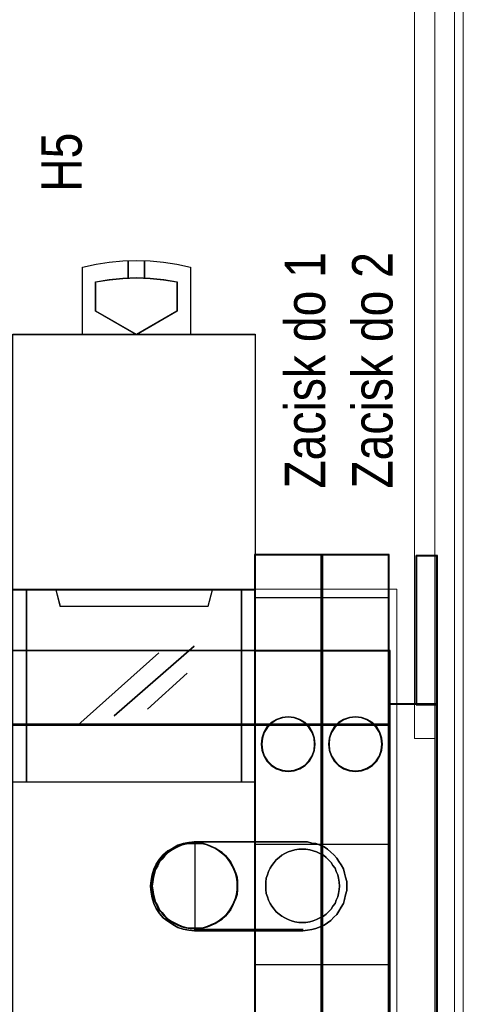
# Model space of a CAD drawing. Header units: millimetres. Extents: x -1290 to 1795, y -4192 to -1311.
# Tile 511 of 656: x 1536.44 to 1543.03, y -3656.59 to -3641.95. Entities that reach past the tile are written whole.
import ezdxf

# ---------------------------------------------------------------- set-up
doc = ezdxf.new("R2010")
doc.units = ezdxf.units.MM
doc.layers.add('30', color=7, linetype='Continuous')
doc.layers.add('45', color=7, linetype='Continuous')
doc.layers.add('Aparatura', color=7, linetype='Continuous', lineweight=13)
doc.styles.get("Standard").update_dxf_attribs({"font": 'ARIALN.TTF', "width": 0.8})

# ---------------------------------------------------------------- blocks, each defined once
blk = doc.blocks.new('*U203')
at = {"layer": '30', "color": 7}
for points in [[(766.715419, -261.139385), (766.715419, -250.044067), (766.715419, -261.139385)], [(766.715419, -261.139385), (766.715419, -250.044067), (766.715419, -261.139385)], [(766.715419, -261.139385), (768.316257, -261.139385), (768.316257, -250.044067), (766.715419, -250.044067), (766.715419, -261.139385)], [(766.758395, -261.096296), (768.273281, -261.096296), (768.273281, -250.087155), (766.758395, -250.087155), (766.758395, -261.096296)], [(768.230306, -261.139385), (768.230306, -250.044067), (768.230306, -261.139385)], [(768.230306, -261.139385), (768.230306, -250.044067), (768.230306, -261.139385)], [(117.203183, -257.081874), (764.797637, -257.081874), (117.203183, -257.081874)], [(764.797637, -257.081874), (117.203183, -257.081874), (117.203183, -259.617925), (117.203183, -261.114612), (117.203183, -262.652872), (764.797637, -262.652872), (764.797637, -261.114612), (764.797637, -259.617925), (764.797637, -257.081874)], [(764.711686, -257.081874), (764.711686, -259.665395), (764.711686, -257.081874)], [(764.711686, -262.652872), (764.711686, -259.579218), (764.711686, -262.652872)], [(768.316257, -261.051412), (764.711686, -261.051412), (768.316257, -261.051412)], [(764.711686, -264.089372), (764.711686, -285.149823), (764.711686, -286.62775), (764.711686, -288.105676), (766.765453, -288.105676), (768.316257, -288.105676), (768.316257, -261.051412), (766.765453, -261.051412), (764.711686, -261.051412), (764.711686, -262.570392), (764.711686, -264.089372)], [(764.752871, -264.122985), (764.752871, -285.117749), (764.752871, -286.591066), (764.752871, -288.064383), (766.758686, -288.064383), (768.273281, -288.064383), (768.273281, -261.094501), (766.758686, -261.094501), (764.752871, -261.094501), (764.752871, -262.608743), (764.752871, -264.122985)], [(768.230306, -261.051412), (768.230306, -288.105676), (768.230306, -261.051412)], [(117.203183, -262.566695), (764.797637, -262.566695), (117.203183, -262.566695)], [(764.797637, -262.566695), (117.203183, -262.566695), (117.203183, -264.08627), (117.203183, -285.154976), (117.203183, -286.633482), (764.797637, -286.633482), (764.797637, -285.154976), (764.797637, -264.08627), (764.797637, -262.566695)], [(764.711686, -264.16636), (764.711686, -262.566695), (764.711686, -264.16636)], [(764.711686, -264.080183), (764.711686, -285.159492), (764.711686, -264.080183)], [(750.314888, -271.322661), (749.894653, -271.364135), (749.474418, -271.447082), (749.054182, -271.571504), (748.675971, -271.778874), (748.297759, -271.986243), (747.961571, -272.276561), (747.667406, -272.608352), (747.415265, -272.981618), (747.247171, -273.354883), (747.1211, -273.769622), (747.037053, -274.184361), (746.99503, -274.5991), (747.037053, -275.055314), (747.1211, -275.470053), (747.247171, -275.884792), (747.415265, -276.258057), (747.667406, -276.631323), (747.961571, -276.963114), (748.297759, -277.211957), (748.675971, -277.460801), (749.054182, -277.668171), (749.474418, -277.792592), (749.894653, -277.87554), (750.314888, -277.917014), (750.314888, -271.322661)], [(750.246636, -271.322661), (758.313913, -271.322661), (758.64319, -271.322661), (758.972466, -271.405609), (759.260584, -271.447082), (759.58986, -271.571504), (759.877977, -271.695926), (760.124935, -271.861822), (760.371892, -272.069191), (760.61885, -272.276561), (760.824647, -272.525404), (760.989286, -272.774248), (761.153924, -273.023091), (761.318562, -273.313409), (761.400882, -273.6452), (761.483201, -273.935518), (761.56552, -274.267309), (761.56552, -274.5991), (761.56552, -274.930892), (761.483201, -275.262683), (761.400882, -275.594475), (761.318562, -275.884792), (761.153924, -276.175109), (760.989286, -276.465427), (760.824647, -276.71427), (760.61885, -276.92164), (760.371892, -277.170484), (760.124935, -277.336379), (759.877977, -277.502275), (759.58986, -277.626697), (759.260584, -277.751118), (758.972466, -277.834066), (758.64319, -277.87554), (758.313913, -277.917014), (750.246636, -277.917014), (749.83504, -277.87554), (749.423445, -277.792592), (749.011849, -277.668171), (748.641413, -277.460801), (748.270976, -277.211957), (747.9417, -276.963114), (747.653583, -276.631323), (747.406625, -276.258057), (747.241987, -275.884792), (747.118508, -275.470053), (747.036189, -275.055314), (746.99503, -274.5991), (747.036189, -274.184361), (747.118508, -273.769622), (747.241987, -273.354883), (747.406625, -272.981618), (747.653583, -272.608352), (747.9417, -272.276561), (748.270976, -271.986243), (748.641413, -271.778874), (749.011849, -271.571504), (749.423445, -271.447082), (749.83504, -271.364135), (750.246636, -271.322661)], [(747.406625, -272.981618), (747.241987, -273.354883), (747.118508, -273.769622), (747.036189, -274.184361), (746.99503, -274.5991), (747.036189, -275.055314), (747.118508, -275.470053), (747.241987, -275.884792), (747.406625, -276.258057), (747.653583, -276.631323), (747.9417, -276.963114), (748.270976, -277.211957), (748.641413, -277.460801), (749.011849, -277.668171), (749.423445, -277.792592), (749.83504, -277.87554), (750.246636, -277.917014), (758.313913, -277.917014), (758.64319, -277.87554), (758.972466, -277.834066), (759.260584, -277.751118), (759.58986, -277.626697), (759.877977, -277.502275), (760.124935, -277.336379), (760.371892, -277.170484), (760.61885, -276.92164), (760.824647, -276.71427), (760.989286, -276.465427), (761.153924, -276.175109), (761.318562, -275.884792), (761.400882, -275.594475), (761.483201, -275.262683), (761.56552, -274.930892), (761.56552, -274.5991), (761.56552, -274.267309), (761.483201, -273.935518), (761.400882, -273.6452), (761.318562, -273.313409), (761.153924, -273.023091), (760.989286, -272.774248), (760.824647, -272.525404), (760.61885, -272.276561), (760.371892, -272.069191), (760.124935, -271.861822), (759.877977, -271.695926), (759.58986, -271.571504), (759.260584, -271.447082), (758.972466, -271.405609), (758.64319, -271.322661), (758.313913, -271.322661), (750.246636, -271.322661), (749.83504, -271.364135), (749.423445, -271.447082), (749.011849, -271.571504), (748.641413, -271.778874), (748.270976, -271.986243), (747.9417, -272.276561), (747.653583, -272.608352), (747.406625, -272.981618)], [(753.464635, -274.600188), (753.464635, -274.268246), (753.42316, -273.936304), (753.340209, -273.645855), (753.215782, -273.355406), (753.091355, -273.064957), (752.925453, -272.774508), (752.759551, -272.567044), (752.552173, -272.318088), (752.30332, -272.110624), (752.054466, -271.944653), (751.805613, -271.778682), (751.515284, -271.654204), (751.224955, -271.529725), (750.934626, -271.44674), (750.602822, -271.405247), (750.271017, -271.405247), (749.939213, -271.405247), (749.648884, -271.44674), (749.317079, -271.529725), (749.026751, -271.654204), (748.777897, -271.778682), (748.487568, -271.944653), (748.238715, -272.110624), (748.031337, -272.318088), (747.823959, -272.567044), (747.616582, -272.774508), (747.492155, -273.064957), (747.326253, -273.355406), (747.243302, -273.645855), (747.16035, -273.936304), (747.118875, -274.268246), (747.077399, -274.600188), (747.118875, -274.890637), (747.16035, -275.222579), (747.243302, -275.513028), (747.326253, -275.803478), (747.492155, -276.093927), (747.616582, -276.384376), (747.823959, -276.59184), (748.031337, -276.840796), (748.238715, -277.04826), (748.487568, -277.214231), (748.777897, -277.380202), (749.026751, -277.50468), (749.317079, -277.629158), (749.648884, -277.712144), (749.939213, -277.753636), (750.271017, -277.753636), (750.602822, -277.753636), (750.934626, -277.712144), (751.224955, -277.629158), (751.515284, -277.50468), (751.805613, -277.380202), (752.054466, -277.214231), (752.30332, -277.04826), (752.552173, -276.840796), (752.759551, -276.59184), (752.925453, -276.384376), (753.091355, -276.093927), (753.215782, -275.803478), (753.340209, -275.513028), (753.42316, -275.222579), (753.464635, -274.890637), (753.464635, -274.600188)], [(747.077399, -274.600188), (747.118875, -274.890637), (747.16035, -275.222579), (747.243302, -275.513028), (747.326253, -275.803478), (747.492155, -276.093927), (747.616582, -276.384376), (747.823959, -276.59184), (748.031337, -276.840796), (748.238715, -277.04826), (748.487568, -277.214231), (748.777897, -277.380202), (749.026751, -277.50468), (749.317079, -277.629158), (749.648884, -277.712144), (749.939213, -277.753636), (750.271017, -277.753636), (750.602822, -277.753636), (750.934626, -277.712144), (751.224955, -277.629158), (751.515284, -277.50468), (751.805613, -277.380202), (752.054466, -277.214231), (752.30332, -277.04826), (752.552173, -276.840796), (752.759551, -276.59184), (752.925453, -276.384376), (753.091355, -276.093927), (753.215782, -275.803478), (753.340209, -275.513028), (753.42316, -275.222579), (753.464635, -274.890637), (753.464635, -274.600188), (753.464635, -274.268246), (753.42316, -273.936304), (753.340209, -273.645855), (753.215782, -273.355406), (753.091355, -273.064957), (752.925453, -272.774508), (752.759551, -272.567044), (752.552173, -272.318088), (752.30332, -272.110624), (752.054466, -271.944653), (751.805613, -271.778682), (751.515284, -271.654204), (751.224955, -271.529725), (750.934626, -271.44674), (750.602822, -271.405247), (750.271017, -271.405247), (749.939213, -271.405247), (749.648884, -271.44674), (749.317079, -271.529725), (749.026751, -271.654204), (748.777897, -271.778682), (748.487568, -271.944653), (748.238715, -272.110624), (748.031337, -272.318088), (747.823959, -272.567044), (747.616582, -272.774508), (747.492155, -273.064957), (747.326253, -273.355406), (747.243302, -273.645855), (747.16035, -273.936304), (747.118875, -274.268246), (747.077399, -274.600188)], [(753.464635, -274.600188), (753.464635, -274.890637), (753.42316, -275.222579), (753.340209, -275.513028), (753.215782, -275.803478), (753.091355, -276.093927), (752.925453, -276.384376), (752.759551, -276.59184), (752.552173, -276.840796), (752.30332, -277.04826), (752.054466, -277.214231), (751.805613, -277.380202), (751.515284, -277.50468), (751.224955, -277.629158), (750.934626, -277.712144), (750.602822, -277.753636), (750.271017, -277.753636), (749.939213, -277.753636), (749.648884, -277.712144), (749.317079, -277.629158), (749.026751, -277.50468), (748.777897, -277.380202), (748.487568, -277.214231), (748.238715, -277.04826), (748.031337, -276.840796), (747.823959, -276.59184), (747.616582, -276.384376), (747.492155, -276.093927), (747.326253, -275.803478), (747.243302, -275.513028), (747.16035, -275.222579), (747.118875, -274.890637), (747.077399, -274.600188), (747.118875, -274.268246), (747.16035, -273.936304), (747.243302, -273.645855), (747.326253, -273.355406), (747.492155, -273.064957), (747.616582, -272.774508), (747.823959, -272.567044), (748.031337, -272.318088), (748.238715, -272.110624), (748.487568, -271.944653), (748.777897, -271.778682), (749.026751, -271.654204), (749.317079, -271.529725), (749.648884, -271.44674), (749.939213, -271.405247), (750.271017, -271.405247), (750.602822, -271.405247), (750.934626, -271.44674), (751.224955, -271.529725), (751.515284, -271.654204), (751.805613, -271.778682), (752.054466, -271.944653), (752.30332, -272.110624), (752.552173, -272.318088), (752.759551, -272.567044), (752.925453, -272.774508), (753.091355, -273.064957), (753.215782, -273.355406), (753.340209, -273.645855), (753.42316, -273.936304), (753.464635, -274.268246), (753.464635, -274.600188)], [(747.120375, -274.599907), (747.161292, -274.886413), (747.20221, -275.213849), (747.284045, -275.500355), (747.365879, -275.786862), (747.529549, -276.073368), (747.652301, -276.359875), (747.856889, -276.564522), (748.061476, -276.810099), (748.266063, -277.014746), (748.511568, -277.178464), (748.79799, -277.342182), (749.043494, -277.464971), (749.329916, -277.587759), (749.657256, -277.669618), (749.943678, -277.710548), (750.271017, -277.710548), (750.598357, -277.710548), (750.925696, -277.669618), (751.212118, -277.587759), (751.49854, -277.464971), (751.784962, -277.342182), (752.030467, -277.178464), (752.275972, -277.014746), (752.521476, -276.810099), (752.726063, -276.564522), (752.889733, -276.359875), (753.053403, -276.073368), (753.176155, -275.786862), (753.298907, -275.500355), (753.380742, -275.213849), (753.42166, -274.886413), (753.42166, -274.599907), (753.42166, -274.272471), (753.380742, -273.945035), (753.298907, -273.658528), (753.176155, -273.372022), (753.053403, -273.085515), (752.889733, -272.799009), (752.726063, -272.594362), (752.521476, -272.348785), (752.275972, -272.144137), (752.030467, -271.980419), (751.784962, -271.816701), (751.49854, -271.693913), (751.212118, -271.571124), (750.925696, -271.489265), (750.598357, -271.448336), (750.271017, -271.448336), (749.943678, -271.448336), (749.657256, -271.489265), (749.329916, -271.571124), (749.043494, -271.693913), (748.79799, -271.816701), (748.511568, -271.980419), (748.266063, -272.144137), (748.061476, -272.348785), (747.856889, -272.594362), (747.652301, -272.799009), (747.529549, -273.085515), (747.365879, -273.372022), (747.284045, -273.658528), (747.20221, -273.945035), (747.161292, -274.272471), (747.120375, -274.599907)], [(750.227146, -271.322661), (758.333403, -271.322661), (750.227146, -271.322661)], [(761.033698, -274.600232), (760.99212, -274.309165), (760.950541, -274.018098), (760.908963, -273.768611), (760.784228, -273.519125), (760.701072, -273.269638), (760.534759, -273.061733), (760.410024, -272.853828), (760.202132, -272.645922), (760.035819, -272.479598), (759.827928, -272.313274), (759.578458, -272.188531), (759.328989, -272.063788), (759.079519, -271.980626), (758.83005, -271.897463), (758.539002, -271.855882), (758.289532, -271.855882), (757.998484, -271.855882), (757.707436, -271.897463), (757.457967, -271.980626), (757.208497, -272.063788), (756.959028, -272.188531), (756.751136, -272.313274), (756.543245, -272.479598), (756.335354, -272.645922), (756.16904, -272.853828), (756.002727, -273.061733), (755.877993, -273.269638), (755.753258, -273.519125), (755.670101, -273.768611), (755.586945, -274.018098), (755.545366, -274.309165), (755.545366, -274.600232), (755.545366, -274.849719), (755.586945, -275.140786), (755.670101, -275.390273), (755.753258, -275.639759), (755.877993, -275.889245), (756.002727, -276.097151), (756.16904, -276.305056), (756.335354, -276.512961), (756.543245, -276.679285), (756.751136, -276.84561), (756.959028, -276.970353), (757.208497, -277.095096), (757.457967, -277.178258), (757.707436, -277.26142), (757.998484, -277.303001), (758.289532, -277.303001), (758.539002, -277.303001), (758.83005, -277.26142), (759.079519, -277.178258), (759.328989, -277.095096), (759.578458, -276.970353), (759.827928, -276.84561), (760.035819, -276.679285), (760.202132, -276.512961), (760.410024, -276.305056), (760.534759, -276.097151), (760.701072, -275.889245), (760.784228, -275.639759), (760.908963, -275.390273), (760.950541, -275.140786), (760.99212, -274.849719), (761.033698, -274.600232)], [(758.289532, -277.303001), (757.998484, -277.303001), (757.707436, -277.26142), (757.457967, -277.178258), (757.208497, -277.095096), (756.959028, -276.970353), (756.751136, -276.84561), (756.543245, -276.679285), (756.335354, -276.512961), (756.16904, -276.305056), (756.002727, -276.097151), (755.877993, -275.889245), (755.753258, -275.639759), (755.670101, -275.390273), (755.586945, -275.140786), (755.545366, -274.849719), (755.545366, -274.600232), (755.545366, -274.309165), (755.586945, -274.018098), (755.670101, -273.768611), (755.753258, -273.519125), (755.877993, -273.269638), (756.002727, -273.061733), (756.16904, -272.853828), (756.335354, -272.645922), (756.543245, -272.479598), (756.751136, -272.313274), (756.959028, -272.188531), (757.208497, -272.063788), (757.457967, -271.980626), (757.707436, -271.897463), (757.998484, -271.855882), (758.289532, -271.855882), (758.539002, -271.855882), (758.83005, -271.897463), (759.079519, -271.980626), (759.328989, -272.063788), (759.578458, -272.188531), (759.827928, -272.313274), (760.035819, -272.479598), (760.202132, -272.645922), (760.410024, -272.853828), (760.534759, -273.061733), (760.701072, -273.269638), (760.784228, -273.519125), (760.908963, -273.768611), (760.950541, -274.018098), (760.99212, -274.309165), (761.033698, -274.600232), (760.99212, -274.849719), (760.950541, -275.140786), (760.908963, -275.390273), (760.784228, -275.639759), (760.701072, -275.889245), (760.534759, -276.097151), (760.410024, -276.305056), (760.202132, -276.512961), (760.035819, -276.679285), (759.827928, -276.84561), (759.578458, -276.970353), (759.328989, -277.095096), (759.079519, -277.178258), (758.83005, -277.26142), (758.539002, -277.303001), (758.289532, -277.303001)], [(758.333403, -277.829042), (750.227146, -277.829042), (758.333403, -277.829042)]]:
    blk.add_lwpolyline(points, close=True, dxfattribs=at)
at = {"layer": '30', "color": 59}
for points in [[(766.715419, -250.044067), (768.316257, -250.044067), (766.715419, -250.044067)], [(764.754661, -257.124962), (117.246158, -257.124962), (117.246158, -259.621784), (117.246158, -261.095318), (117.246158, -262.609784), (764.754661, -262.609784), (764.754661, -261.095318), (764.754661, -259.621784), (764.754661, -257.124962)]]:
    blk.add_lwpolyline(points, close=True, dxfattribs=at)
blk = doc.blocks.new('*U206')
at = {"layer": '45', "color": 7}
for points in [[(194.820544, -233.60576), (194.820544, -228.606855), (194.820544, -228.606855), (195.813765, -228.384421), (196.789458, -228.23223), (197.811891, -228.13272), (198.822639, -228.097599), (199.833387, -228.13272), (200.83245, -228.23223), (201.825671, -228.384421), (202.824734, -228.606855), (202.824734, -228.606855), (202.824734, -233.60576), (194.820544, -233.60576)], [(198.204866, -229.429755), (198.204866, -228.115552), (198.204866, -229.429755)], [(199.417133, -229.429755), (199.417133, -228.115552), (199.417133, -229.429755)], [(199.842318, -229.409132), (200.850576, -229.509933), (201.847041, -229.681887), (201.847041, -231.87578), (198.822268, -233.630895), (195.785702, -231.87578), (195.785702, -229.681887), (196.788064, -229.509933), (197.802218, -229.409132), (198.822268, -229.379485), (199.842318, -229.409132)], [(195.812562, -231.872139), (195.812562, -229.705114), (195.812562, -229.705114), (196.806336, -229.535266), (197.811801, -229.4357), (198.823113, -229.406416), (199.834424, -229.4357), (200.834043, -229.535266), (201.821972, -229.705114), (201.821972, -229.705114), (201.821972, -231.872139), (201.821972, -231.872139), (198.823113, -233.60576), (198.823113, -233.60576), (195.812562, -231.872139), (195.812562, -231.872139)], [(189.638413, -233.593193), (207.639782, -233.593193), (207.639782, -233.593193), (207.639782, -316.554934), (207.639782, -316.554934), (189.638413, -316.554934), (189.638413, -316.554934), (189.638413, -233.593193), (189.638413, -233.593193)], [(189.641994, -233.598579), (207.63441, -233.598579), (207.63441, -316.549548), (189.641994, -316.549548), (189.641994, -233.598579)], [(189.638413, -252.58809), (207.639782, -252.58809), (207.639782, -266.884533), (189.638413, -266.884533), (189.638413, -252.58809)], [(189.641994, -252.591681), (207.63441, -252.591681), (207.63441, -266.880943), (189.641994, -266.880943), (189.641994, -252.591681)], [(192.818601, -252.58809), (193.139853, -253.796367), (193.139853, -253.796367), (204.138342, -253.796367), (204.138342, -253.796367), (204.459594, -252.58809), (192.818601, -252.58809)], [(192.822183, -252.591681), (193.143187, -253.790981), (204.133217, -253.790981), (204.454222, -252.591681), (192.822183, -252.591681)]]:
    blk.add_lwpolyline(points, close=True, dxfattribs=at)
at = {"layer": '45', "color": 4}
for points in [[(190.641175, -252.58809), (190.641175, -266.884533), (190.641175, -252.58809)], [(206.624485, -266.884533), (206.624485, -252.58809), (206.624485, -266.884533)]]:
    blk.add_lwpolyline(points, close=True, dxfattribs=at)
at = {"layer": '45', "color": 253}
for points in [[(197.157338, -261.952682), (203.113028, -256.778458), (197.157338, -261.952682)], [(194.460624, -262.636714), (200.470034, -257.263205), (194.460624, -262.636714)], [(199.648127, -261.462549), (202.577624, -258.776692), (199.648127, -261.462549)]]:
    blk.add_lwpolyline(points, close=True, dxfattribs=at)
blk = doc.blocks.new('*U251')
at = {"layer": '45', "color": 7}
for points in [[(435.005325, -698.804806), (435.005325, -750.882783)], [(435.005325, -701.989773), (439.999438, -701.989773)], [(435.005325, -705.968288), (439.999438, -705.968288)], [(435.005325, -720.315002), (439.999438, -720.315002)], [(435.005325, -729.279229), (439.999438, -729.279229)]]:
    blk.add_lwpolyline(points, dxfattribs=at)
for points in [[(435.005325, -750.882783), (439.999438, -750.882783), (439.999438, -750.882783), (439.999438, -698.804806), (439.999438, -698.804806), (435.005325, -698.804806), (435.005325, -750.882783)], [(435.050091, -750.837899), (439.954672, -750.837899), (439.954672, -698.84969), (435.050091, -698.84969), (435.050091, -750.837899)], [(439.512382, -712.888499), (439.466385, -712.438859), (439.318536, -712.009202), (439.078692, -711.616183), (438.756709, -711.293108), (438.369016, -711.049969), (437.948467, -710.900089), (437.50492, -710.85346), (437.058087, -710.900089), (436.624396, -711.049969), (436.249845, -711.293108), (435.927863, -711.616183), (435.688018, -712.009202), (435.540169, -712.438859), (435.494172, -712.888499), (435.540169, -713.34147), (435.688018, -713.767796), (435.927863, -714.160815), (436.249845, -714.48389), (436.624396, -714.727029), (437.058087, -714.88024), (437.50492, -714.923539), (437.948467, -714.88024), (438.369016, -714.727029), (438.756709, -714.48389), (439.078692, -714.160815), (439.318536, -713.767796), (439.466385, -713.34147), (439.512382, -712.888499)], [(439.465826, -712.888499), (439.420874, -712.448776), (439.276385, -712.028596), (439.041991, -711.644245), (438.727327, -711.328296), (438.348445, -711.090519), (437.937454, -710.943945), (437.503987, -710.898344), (437.06731, -710.943945), (436.643475, -711.090519), (436.277437, -711.328296), (435.962772, -711.644245), (435.728379, -712.028596), (435.58389, -712.448776), (435.538938, -712.888499), (435.58389, -713.33148), (435.728379, -713.748403), (435.962772, -714.132754), (436.277437, -714.448703), (436.643475, -714.686479), (437.06731, -714.836311), (437.503987, -714.878655), (437.937454, -714.836311), (438.348445, -714.686479), (438.727327, -714.448703), (439.041991, -714.132754), (439.276385, -713.748403), (439.420874, -713.33148), (439.465826, -712.888499)]]:
    blk.add_lwpolyline(points, close=True, dxfattribs=at)
blk = doc.blocks.new('*U252')
at = {"layer": '45', "color": 7}
for points in [[(440.00302, -698.804806), (440.00302, -750.882783)], [(440.00302, -701.989773), (444.997133, -701.989773)], [(440.00302, -705.968288), (444.997133, -705.968288)], [(440.00302, -720.315002), (444.997133, -720.315002)], [(440.00302, -729.279229), (444.997133, -729.279229)]]:
    blk.add_lwpolyline(points, dxfattribs=at)
for points in [[(440.00302, -750.882783), (444.997133, -750.882783), (444.997133, -750.882783), (444.997133, -698.804806), (444.997133, -698.804806), (440.00302, -698.804806), (440.00302, -750.882783)], [(440.047786, -750.837899), (444.952366, -750.837899), (444.952366, -698.84969), (440.047786, -698.84969), (440.047786, -750.837899)], [(444.508286, -712.888499), (444.462289, -712.438859), (444.314439, -712.009202), (444.074595, -711.616183), (443.752613, -711.293108), (443.364919, -711.049969), (442.944371, -710.900089), (442.500823, -710.85346), (442.053991, -710.900089), (441.6203, -711.049969), (441.245749, -711.293108), (440.923766, -711.616183), (440.683922, -712.009202), (440.536073, -712.438859), (440.490075, -712.888499), (440.536073, -713.34147), (440.683922, -713.767796), (440.923766, -714.160815), (441.245749, -714.48389), (441.6203, -714.727029), (442.053991, -714.88024), (442.500823, -714.923539), (442.944371, -714.88024), (443.364919, -714.727029), (443.752613, -714.48389), (444.074595, -714.160815), (444.314439, -713.767796), (444.462289, -713.34147), (444.508286, -712.888499)], [(444.46352, -712.888499), (444.418568, -712.448776), (444.274079, -712.028596), (444.039686, -711.644245), (443.725021, -711.328296), (443.346139, -711.090519), (442.935148, -710.943945), (442.501681, -710.898344), (442.065004, -710.943945), (441.64117, -711.090519), (441.275131, -711.328296), (440.960466, -711.644245), (440.726073, -712.028596), (440.581584, -712.448776), (440.536632, -712.888499), (440.581584, -713.33148), (440.726073, -713.748403), (440.960466, -714.132754), (441.275131, -714.448703), (441.64117, -714.686479), (442.065004, -714.836311), (442.501681, -714.878655), (442.935148, -714.836311), (443.346139, -714.686479), (443.725021, -714.448703), (444.039686, -714.132754), (444.274079, -713.748403), (444.418568, -713.33148), (444.46352, -712.888499)]]:
    blk.add_lwpolyline(points, close=True, dxfattribs=at)

msp = doc.modelspace()

# ---------------------------------------------------------------- linework, layer by layer
at = {"layer": 'Aparatura', "color": 7, "lineweight": 13}
for points in [[(1543.028, -3758.443), (1411.541, -3758.443), (1411.541, -3611.293), (1543.028, -3611.293), (1543.028, -3758.443)], [(1542.305, -3627.779), (1542.305, -3630.004), (1542.305, -3631.724), (1542.305, -3631.916), (1542.305, -3648.487), (1542.305, -3648.691), (1542.305, -3650.411), (1542.305, -3652.635), (1542.606, -3652.635), (1542.606, -3650.411), (1542.606, -3648.691), (1542.606, -3648.487), (1542.606, -3631.916), (1542.606, -3631.724), (1542.606, -3630.004), (1542.606, -3627.779), (1542.305, -3627.779)], [(1542.305, -3627.779), (1542.305, -3630.004), (1542.305, -3631.724), (1542.305, -3631.916), (1542.305, -3648.487), (1542.305, -3648.691), (1542.305, -3650.411), (1542.305, -3652.635), (1542.606, -3652.635), (1542.606, -3650.411), (1542.606, -3648.691), (1542.606, -3648.487), (1542.606, -3631.916), (1542.606, -3631.724), (1542.606, -3630.004), (1542.606, -3627.779), (1542.305, -3627.779)], [(1542.305, -3627.779), (1542.305, -3630.004), (1542.305, -3631.724), (1542.305, -3631.916), (1542.305, -3648.487), (1542.305, -3648.691), (1542.305, -3650.411), (1542.305, -3652.635), (1542.606, -3652.635), (1542.606, -3650.411), (1542.606, -3648.691), (1542.606, -3648.487), (1542.606, -3631.916), (1542.606, -3631.724), (1542.606, -3630.004), (1542.606, -3627.779), (1542.305, -3627.779)], [(1542.305, -3648.487), (1542.305, -3631.916), (1542.305, -3648.487)], [(1542.605, -3648.487), (1542.605, -3631.916), (1542.605, -3648.487)], [(1542.305, -3648.487), (1542.305, -3648.691), (1542.305, -3648.487)], [(1542.605, -3648.487), (1542.605, -3648.691), (1542.605, -3648.487)], [(1542.305, -3648.691), (1542.305, -3650.411), (1542.305, -3648.691)], [(1542.605, -3648.691), (1542.605, -3650.411), (1542.605, -3648.691)], [(1542.039, -3659.392), (1412.53, -3659.392), (1412.53, -3650.418), (1542.039, -3650.418), (1542.039, -3659.392)], [(1542.305, -3652.635), (1542.305, -3650.411), (1542.305, -3652.635)], [(1542.305, -3652.635), (1542.305, -3650.411), (1542.305, -3652.635)], [(1542.605, -3652.635), (1542.605, -3650.411), (1542.605, -3652.635)], [(1542.605, -3652.635), (1542.605, -3650.411), (1542.605, -3652.635)]]:
    msp.add_lwpolyline(points, close=True, dxfattribs=at)
for points in [[(1542.9, -3611.293), (1542.9, -3758.443)], [(1542.605, -3631.916), (1542.605, -3648.486), (1542.605, -3648.691), (1542.605, -3650.41), (1542.605, -3652.635), (1542.605, -3658.082), (1542.605, -3662.015), (1542.605, -3662.219), (1542.605, -3678.789), (1542.605, -3678.982), (1542.605, -3680.713), (1542.605, -3682.926), (1542.605, -3688.385), (1542.605, -3692.318), (1542.605, -3692.534), (1542.605, -3709.092)], [(1542.605, -3631.916), (1542.605, -3648.486), (1542.605, -3648.691), (1542.605, -3650.41), (1542.605, -3652.635), (1542.605, -3658.082), (1542.605, -3662.015), (1542.605, -3662.219), (1542.605, -3678.789), (1542.605, -3678.982), (1542.605, -3680.713), (1542.605, -3682.926), (1542.605, -3688.385), (1542.605, -3692.318), (1542.605, -3692.534), (1542.605, -3709.092)], [(1542.605, -3631.916), (1542.605, -3648.486), (1542.605, -3648.691), (1542.605, -3650.41), (1542.605, -3652.635), (1542.605, -3658.082), (1542.605, -3662.015), (1542.605, -3662.219), (1542.605, -3678.789), (1542.605, -3678.982), (1542.605, -3680.713), (1542.605, -3682.926), (1542.605, -3688.385), (1542.605, -3692.318), (1542.605, -3692.534), (1542.605, -3709.092)], [(1412.53, -3659.392), (1412.53, -3650.418), (1542.039, -3650.418), (1542.039, -3659.392)]]:
    msp.add_lwpolyline(points, dxfattribs=at)

# ---------------------------------------------------------------- block references
ref = msp.add_blockref('*U206', (1498.41, -3599.91), dxfattribs=dict(at, xscale=0.2, yscale=0.2, zscale=0.2))
ref.add_attrib('Oznaczenie', 'H5', (1537.36, -3644.51), dxfattribs={"layer": '0', "height": 0.6, "rotation": 90, "flags": 2})
ref = msp.add_blockref('*U252', (1452.927, -3510.142), dxfattribs=dict(at, xscale=0.2, yscale=0.2, zscale=0.2))
ref.add_attrib('Oznaczenie', 'Zacisk do 2', (1541.977, -3648.922), dxfattribs={"layer": '0', "height": 0.6, "rotation": 90, "flags": 2})
ref = msp.add_blockref('*U251', (1452.927, -3510.142), dxfattribs=dict(at, xscale=0.2, yscale=0.2, zscale=0.2))
ref.add_attrib('Oznaczenie', 'Zacisk do 1', (1540.977, -3648.922), dxfattribs={"layer": '0', "height": 0.6, "rotation": 90, "flags": 2})
at = {"layer": 'Aparatura', "color": 7, "lineweight": 13, "xscale": 0.2, "yscale": 0.2, "zscale": 0.2}
msp.add_blockref('*U203', (1388.984, -3599.91), dxfattribs=at)

doc.saveas('drawing.dxf')
